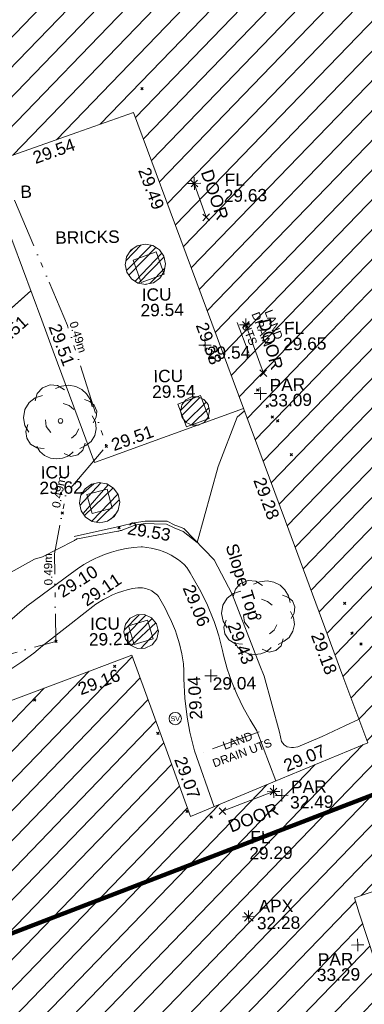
# Model space of a CAD drawing. Header units: millimetres. Extents: x -287732 to 520720, y -103372 to 287754.
# Tile 361 of 380: x 380200 to 390622, y 111402 to 141169. Entities that reach past the tile are written whole.
import ezdxf

# ---------------------------------------------------------------- set-up
doc = ezdxf.new("R2010")
doc.units = ezdxf.units.MM
for name, pattern in [('IMPORT-HIDDEN2 _3_', [4762.5, 3175, -1587.5]), ('IMPORT-UG_DRAINAGE_UNIDENTIFIED_QLB2 _2_', [2700, 1500, -300.0000000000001, 0, -250, 150, -300.0000000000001, 0, -200]), ('IMPORT-UG_ELEC_STREET LIGHTING_QLB2 _2_', [2700, 1500, -300.0000000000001, 0, -250, 150, -300.0000000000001, 0, -200])]:
    doc.linetypes.add(name, pattern=pattern)
for name, color, linetype, lineweight, true_color in [('00_TOPO_APEX_BUILDING', 7, 'Continuous', 9, 0x666666), ('00_TOPO_LEVEL_FLOOR', 7, 'Continuous', 9, 0x666666), ('00_TOPO_SERV_STOP_VALVE', 7, 'Continuous', 9, 0x666666), ('00_TOPO_TREE', 7, 'Continuous', 9, 0x666666), ('00_UAV_APEX_BUILDING', 7, 'Continuous', 9, 0x666666), ('00_UAV_BUILDING_HATCH', 7, 'Continuous', 9, 0x999999), ('00_UAV_BUILDING_OUTLINE', 5, 'Continuous', 9, 0x0000ff), ('00_UAV_CONCRETE', 9, 'Continuous', 9, 0x808080), ('00_UAV_FOOTPATH', 7, 'Continuous', 9, 0xa50000), ('00_UAV_FURN_BOLLARD', 7, 'Continuous', 9, 0xff9f7f), ('00_UAV_INT_DOOR', 7, 'Continuous', 9, 0x7f4f3f), ('00_UAV_LEVEL_FLOOR', 7, 'Continuous', 9, 0x666666), ('00_UAV_LEVEL_SPOT', 7, 'Continuous', 9, 0x666666), ('00_UAV_PARAPET', 7, 'Continuous', 9, 0x666666), ('00_UAV_SERV_IC', 5, 'Continuous', 9, 0x0000ff), ('00_UAV_SLOPE_TOP', 40, 'Continuous', 9, 0xffbf00), ('01_DTM_CONTOUR_MNR', 7, 'Continuous', 9, 0xa5a552), ('12333-PUM-2D-U-0001-C01 - Rev2_REVIT IMPORT_dwg', 7, 'Continuous', 9, 0x767676), ('A_RHA_Line', 7, 'Continuous', 9, 0x00a600), ('PUM-CHAMBER EXTENTS', 6, 'IMPORT-HIDDEN2 _3_', 9, 0xff00ff), ('PUM-ELECTRIC-SL-QLB2', 7, 'IMPORT-UG_ELEC_STREET LIGHTING_QLB2 _2_', 9, 0xff7f7f), ('PUM-UNIDENTIFIED-QLB2', 150, 'IMPORT-UG_DRAINAGE_UNIDENTIFIED_QLB2 _2_', 9, 0x007fff)]:
    doc.layers.add(name, color=color, linetype=linetype, lineweight=lineweight, true_color=true_color)
doc.layers.add('00_UAV_SURVEY_TEXT', color=7, linetype='Continuous', lineweight=9)
doc.layers.add('GEN-TEXT', color=7, linetype='Continuous', lineweight=9)
doc.styles.add('Arial_1', font='arial.ttf', dxfattribs={"height": 250})
doc.styles.add('Swis721 Lt BT', font='swissl.ttf', dxfattribs={"height": 399.9999999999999})
doc.styles.add('Swis721 Lt BT_2', font='swissl.ttf', dxfattribs={"height": 375})
pattern_1 = [(45, (-533641079.65, -725615854.3560001), (-265.1650429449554, 265.1650429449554), []), (45, (-533640902.873, -725615854.3560001), (-265.1650429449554, 265.1650429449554), [])]

# ---------------------------------------------------------------- blocks, each defined once
blk = doc.blocks.new('12333-PUM-2D-U-0001-C01 - Rev2_REVIT IMPORT_dwg_CONIFEROUS_TREE-2077251-Site Location Plan Proposed')
at = {"layer": '00_TOPO_TREE', "color": 254, "true_color": 0xcccccc, "flags": 128}
for points in [[(-1889.403682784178, 1545.875740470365), (-1717.639711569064, 2118.422311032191), (-1316.857112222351, 2519.204910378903), (-744.3105416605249, 2748.223538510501), (-171.763971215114, 2690.968881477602), (343.5279423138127, 2347.440939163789)], [(-343.5279423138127, 2461.950253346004), (114.5093140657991, 2633.714224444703), (687.0558846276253, 2690.968881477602), (1202.347798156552, 2576.459567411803), (1660.385054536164, 2347.440939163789), (2003.912996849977, 2003.912996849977), (2290.18628213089, 1545.875740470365), (2404.695596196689, 1030.583826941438)], [(-2404.695596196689, -801.5651986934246), (-2690.968881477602, -286.2732852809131), (-2805.478195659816, 286.2732852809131), (-2690.968881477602, 916.0745128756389), (-2347.440939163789, 1431.36642628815), (-1889.403682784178, 1774.894368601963), (-1316.857112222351, 1946.658339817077)], [(1832.149025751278, 1603.130397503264), (2232.93162509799, 1431.36642628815), (2576.459567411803, 1145.093141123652), (2748.223538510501, 687.0558846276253), (2690.968881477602, 229.0186282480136), (2461.950253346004, -171.763971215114)], [(229.0186282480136, 1316.857112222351), (687.0558846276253, 1145.093141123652), (1030.583826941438, 858.8198558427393)], [(-744.3105416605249, -858.8198558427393), (-1087.838483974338, -400.7825993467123), (-1145.093141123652, 114.5093140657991)], [(2404.695596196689, 343.5279423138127), (2633.714224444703, -114.5093140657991), (2690.968881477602, -629.8012275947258), (2576.459567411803, -1145.093141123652), (2290.18628213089, -1603.130397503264), (1889.403682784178, -1889.403682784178), (1431.36642628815, -2118.422311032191)], [(-1259.602455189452, -2061.167653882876), (-1832.149025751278, -2003.912996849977), (-2290.18628213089, -1717.639711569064), (-2576.459567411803, -1259.602455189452), (-2633.714224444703, -744.3105416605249), (-2461.950253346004, -229.0186282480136)], [(1374.111769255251, -629.8012275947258), (1145.093141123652, -1030.583826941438), (801.5651986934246, -1316.857112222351)], [(916.0745128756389, -2347.440939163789), (572.5465705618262, -2633.714224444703), (114.5093140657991, -2805.478195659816), (-343.5279423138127, -2862.732852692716), (-801.5651986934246, -2805.478195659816), (-1259.602455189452, -2576.459567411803), (-1603.130397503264, -2290.18628213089), (-1832.149025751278, -1889.403682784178)], [(1832.149025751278, -1717.639711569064), (1660.385054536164, -2232.93162509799), (1259.602455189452, -2576.459567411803), (744.3105416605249, -2690.968881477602), (229.0186282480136, -2461.950253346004)]]:
    blk.add_lwpolyline(points, dxfattribs=at)
at = {"layer": '00_TOPO_TREE', "color": 254, "true_color": 0xcccccc}
blk.add_circle((0, 0), 176.6246020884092, dxfattribs=at)
blk = doc.blocks.new('12333-PUM-2D-U-0001-C01 - Rev2_REVIT IMPORT_dwg_MSL_Apex_SYM-2077252-Site Location Plan Proposed')
at = {"layer": '00_TOPO_APEX_BUILDING', "color": 254, "true_color": 0xcccccc, "flags": 128}
for points in [[(0, -500.8627267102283), (0, 0), (-500.8627267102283, 0)], [(354.163430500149, 354.1634305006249), (0, 0), (-354.1634305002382, 354.1634305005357)], [(354.1634305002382, -354.1634305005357), (0, 0), (-354.163430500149, -354.1634305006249)], [(500.8627267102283, 0), (0, 0), (0, 500.8627267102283)]]:
    blk.add_lwpolyline(points, dxfattribs=at)
blk = doc.blocks.new('12333-PUM-2D-U-0001-C01 - Rev2_REVIT IMPORT_dwg_MSL_Parapet_SYM-V122-Site Location Plan Proposed')
at = {"layer": '00_UAV_PARAPET', "color": 254, "true_color": 0xcccccc, "flags": 128}
for points in [[(0, -500.0000000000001), (0, 0), (-500.0000000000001, 0)], [(500.0000000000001, 0), (0, 0), (0, 500.0000000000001)]]:
    blk.add_lwpolyline(points, dxfattribs=at)
blk = doc.blocks.new('12333-PUM-2D-U-0001-C01 - Rev2_REVIT IMPORT_dwg_MSL_Sluice_Valve_SYM-2077246-Site Location Plan Proposed')
at = {"layer": '00_TOPO_SERV_STOP_VALVE', "color": 254, "true_color": 0xcccccc}
blk.add_circle((0, 0), 500.0000000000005, dxfattribs=at)
at = {"layer": '00_TOPO_SERV_STOP_VALVE', "insert": (0, 198.9876086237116), "char_height": 399.9999999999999, "width": 785.1100955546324, "attachment_point": 2, "line_spacing_factor": 1.005061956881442, "style": 'Swis721 Lt BT'}
blk.add_mtext('SV', dxfattribs=at)
blk = doc.blocks.new('12333-PUM-2D-U-0001-C01 - Rev2_REVIT IMPORT_dwg_MSL_FLlvl_SYM-V156-Site Location Plan Proposed')
at = {"layer": '00_TOPO_LEVEL_FLOOR', "color": 254, "true_color": 0xcccccc, "flags": 128}
for points in [[(0, -38.9261101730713), (0, 0), (-38.9261101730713, 0)], [(38.9261101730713, 0), (0, 0), (0, 38.9261101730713)]]:
    blk.add_lwpolyline(points, dxfattribs=at)
blk = doc.blocks.new('12333-PUM-2D-U-0001-C01 - Rev2_REVIT IMPORT_dwg_MSL_Node_Linework-V178-Site Location Plan Proposed')
at = {"layer": '00_UAV_INT_DOOR', "color": 9, "true_color": 0xd4c4bf, "flags": 128}
for points in [[(530.3860888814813, 530.3860888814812), (0, 0), (-530.3860888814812, 530.3860888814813)], [(530.3860888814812, -530.3860888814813), (0, 0), (-530.3860888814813, -530.3860888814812)]]:
    blk.add_lwpolyline(points, dxfattribs=at)
blk = doc.blocks.new('12333-PUM-2D-U-0001-C01 - Rev2_REVIT IMPORT_dwg_UAV-2077255-Site Location Plan Proposed')
at = {"layer": '00_UAV_LEVEL_SPOT', "color": 254, "true_color": 0xcccccc, "flags": 128}
for points in [[(0, -500.0000000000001), (0, 0), (-500.0000000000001, 0)], [(500.0000000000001, 0), (0, 0), (0, 500.0000000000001)]]:
    blk.add_lwpolyline(points, dxfattribs=at)
blk = doc.blocks.new('12333-PUM-2D-U-0001-C01 - Rev2_REVIT IMPORT_dwg_MGS62954_T2_Galway_ITM_3d_Rev1-2077680-Site Location Plan Proposed')
at = {"layer": '00_UAV_BUILDING_HATCH', "true_color": 0xcccccc}
h = blk.add_hatch(dxfattribs=at)
h.set_pattern_fill('FP_1', color=254, style=0, pattern_type=2)
h.set_pattern_definition([(45, (0, 0), (-441.9417382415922, 441.9417382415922), [])])
h.paths.add_polyline_path([(534258130.3624687, 725648483.3139626), (534277656.3624687, 725655386.3139625), (534278388.3624688, 725653331.3139626), (534295255.4606528, 725659853.8927271), (534294221.4606529, 725663214.8927271), (534296151.4606528, 725663830.8927269), (534296560.4606526, 725662667.892727), (534309422.4606529, 725667184.8927269), (534307379.4606528, 725673087.8927273), (534303370.4606528, 725671653.8927271), (534300995.586905, 725678397.3035645), (534310510.4335188, 725681741.4081918), (534314220.586905, 725671576.3035644), (534326500.586905, 725675858.3035647), (534324518.5869049, 725681362.3035645), (534326113.5869048, 725681952.3035647), (534324160.5869049, 725687672.3035647), (534318720.5869049, 725685739.3035644), (534311382.586905, 725706099.3035647), (534306310.3243251, 725704323.4114221), (534306355.1088055, 725704192.7557819), (534273124.3649247, 725692215.3564034), (534273147.722073, 725692180.3999606), (534273192.9489231, 725691953.0292308), (534273147.722073, 725691725.658501), (534273018.9269006, 725691532.9029037), (534272826.1713033, 725691404.1077313), (534272598.8005735, 725691358.8808813), (534272359.2318197, 725691412.2581903), (534272168.7586477, 725691547.7426457), (534272046.0540514, 725691744.888188), (534272030.8694313, 725691821.2264287), (534266685.9286339, 725689894.7426035), (534268524.939883, 725684612.5737506), (534268047.928634, 725684437.7426035), (534269413.1688387, 725680562.3524156), (534277645.4188779, 725683533.3784789), (534277949.5529159, 725682690.6704743), (534281834.7170621, 725684092.8295298), (534281561.9286339, 725684932.7426034), (534287959.928634, 725687070.7426035), (534294707.928634, 725667896.7426035), (534289312.3624687, 725665760.3139626), (534287625.3624685, 725670664.3139626), (534264563.3624688, 725662495.3139625), (534260945.3624687, 725672663.3139623), (534250837.3624687, 725669091.3139625), (534258126.7857321, 725648493.4208305)])
h.paths.add_polyline_path([(534297904.586905, 725687834.3035645), (534296489.5869049, 725693151.3035643), (534301799.586905, 725695024.3035644), (534303779.5869048, 725689436.3035645), (534301175.8806049, 725688726.3227148)])
at = {"layer": '00_UAV_BUILDING_OUTLINE', "color": 254, "true_color": 0xcccccc, "flags": 128}
for points in [[(534296151.4606526, 725663830.8927269), (534294221.4606527, 725663214.892727), (534294363.7560819, 725662752.363774), (534295255.4606527, 725659853.892727)], [(534281162.9478665, 725668375.203526), (534285875.9959567, 725670044.6549981), (534287625.3624685, 725670664.3139625), (534288647.6152982, 725667692.6910361), (534289312.3624686, 725665760.3139623), (534292059.5377418, 725666848.0856171), (534294707.928634, 725667896.7426034), (534293994.0562722, 725669925.1641599), (534292334.5241311, 725674640.6160383), (534290674.9919897, 725679356.067917), (534289015.4598486, 725684071.5197952), (534287959.9286339, 725687070.7426034), (534286233.9834566, 725686493.9888072), (534281561.928634, 725684932.7426035)]]:
    blk.add_lwpolyline(points, dxfattribs=at)
at = {"layer": '00_UAV_CONCRETE', "color": 254, "true_color": 0xcccccc, "flags": 128}
blk.add_lwpolyline([(534283397.25295, 725685546.0472904), (534284235.9286339, 725683218.7426034), (534285074.6359953, 725680836.0675414), (534285404.9286339, 725679897.7426034), (534286598.928634, 725676512.7426034), (534286992.4747527, 725676646.837158), (534288805.9286339, 725677264.7426034), (534291131.4033198, 725678059.205018)], dxfattribs=at)
at = {"layer": '00_UAV_FOOTPATH', "color": 254, "true_color": 0xcccccc, "flags": 128}
for points in [[(534291909.8780386, 725666788.8263538), (534291365.928634, 725668317.7426035), (534291163.1180981, 725668645.1155957), (534290960.00868, 725669021.4237056), (534290780.9286339, 725669409.7426035), (534290630.4928401, 725669797.4464226), (534290500.7898878, 725670204.9244875), (534290396.928634, 725670619.7426034), (534290368.8814144, 725670760.909599), (534290261.2613835, 725671205.6436507), (534290183.6130199, 725671456.4330459), (534290125.928634, 725671642.7426035), (534290100.4866414, 725671715.369041), (534289933.4652221, 725672141.3670375), (534289740.0247458, 725672556.0370628), (534289520.9286339, 725672957.7426034), (534289428.928634, 725673122.7426034), (534289326.928634, 725673289.7426035), (534289251.9286339, 725673375.7426034), (534289181.4580896, 725673438.841316), (534289078.8236868, 725673521.2060578), (534288971.2200846, 725673596.963804), (534288859.0719454, 725673665.8155735), (534288742.8218665, 725673727.4896396), (534288622.9286339, 725673781.7426034), (534288517.071573, 725673822.3697383), (534288391.6662362, 725673862.2604996), (534288264.0035968, 725673894.1982795), (534288134.5874806, 725673918.057034), (534288003.9286339, 725673933.7426034), (534287960.8239387, 725673932.705673), (534287731.6991641, 725673918.627244), (534287503.9105067, 725673890.1897316), (534287278.3569444, 725673847.5053663), (534287055.9286339, 725673790.7426035), (534286843.5413876, 725673722.283309), (534286629.8338442, 725673638.4653486), (534286584.7028201, 725673617.4054981), (534286421.8109774, 725673541.393976), (534286220.2937582, 725673431.4522878), (534286026.0774825, 725673309.0741735), (534285839.9286339, 725673174.7426035), (534284469.9286339, 725672199.7426034), (534283568.5874998, 725671465.5371493)], [(534284000.7308818, 725681083.3891753), (534284757.5401483, 725681736.901851), (534282965.3797693, 725680189.3527172)], [(534283920.3624686, 725670289.3139626), (534284296.0484375, 725670522.2122712), (534284656.3692702, 725670778.2405257), (534284929.3624686, 725670996.3139623), (534285806.3245414, 725671661.0382854), (534286139.9263756, 725671913.9035578), (534286557.3624685, 725672230.3139625), (534286790.9286339, 725672360.7426034), (534286912.3554633, 725672426.2641684), (534287063.9321276, 725672497.1616863), (534287219.6613818, 725672558.4017271), (534287378.9286339, 725672609.7426035), (534287512.9933579, 725672644.6066298), (534287677.0946372, 725672677.3589336), (534287842.9286339, 725672699.7426034), (534287885.3103929, 725672700.0838007), (534287934.0877874, 725672697.6122334), (534287982.61374, 725672692.0827852), (534288030.6967407, 725672683.5172786), (534288078.1470279, 725672671.9495174), (534288124.7773373, 725672657.4251541), (534288170.40364, 725672640.0015104), (534288214.8458698, 725672619.7473485), (534288257.9286339, 725672596.7426034), (534288273.1559215, 725672587.7543128), (534288314.1147646, 725672561.15138), (534288353.322373, 725672532.029115), (534288390.6240116, 725672500.5024499), (534288425.8724684, 725672466.6958063), (534288458.9286339, 725672430.7426034), (534288649.9286339, 725672067.7426035), (534288715.0250261, 725671940.95484), (534288842.3580851, 725671662.0712196), (534288951.928634, 725671375.7426035), (534288984.5796513, 725671278.3717761), (534289069.7768709, 725670983.8701371), (534289136.3140625, 725670684.600052), (534289183.9286338, 725670381.7426034), (534289180.7213876, 725670170.2051617), (534289176.9479397, 725669921.3232738), (534289200.8119203, 725669343.2133387), (534289260.9286339, 725668767.7426034), (534289335.9314023, 725668305.6817849), (534289460.9286339, 725667740.7426034), (534290026.7781575, 725666043.1940333)]]:
    blk.add_lwpolyline(points, dxfattribs=at)
at = {"layer": '00_UAV_INT_DOOR', "color": 254, "true_color": 0xcccccc}
for p, q in [((534289759.854, 725684894.3760002), (534290102.854, 725683862.3760002)), ((534291242.854, 725680592.376), (534291746.8540001, 725679121.376)), ((534291834.776, 725666468.8915), (534290278.7760001, 725665900.8915))]:
    blk.add_line(p, q, dxfattribs=at)
at = {"layer": '00_UAV_SERV_IC', "color": 254, "true_color": 0xcccccc, "flags": 128}
for points in [[(534287865.9286339, 725682609.7426034), (534288565.9286339, 725682849.7426034), (534288800.1779252, 725682166.515504), (534288100.177925, 725681926.5155039)], [(534289144.9286338, 725678229.7426034), (534289831.9286339, 725678475.7426035), (534290079.7926107, 725677783.5371072), (534289392.7926107, 725677537.5371071)], [(534286347.9286339, 725675550.7426034), (534286958.9286339, 725675701.7426034), (534287103.52345, 725675116.6602682), (534286492.5234501, 725674965.660268)], [(534288278.929, 725671150.7425001), (534287697.9290001, 725670984.7425001), (534287535.7148393, 725671552.4920629), (534288116.7148393, 725671718.4920627)]]:
    blk.add_lwpolyline(points, close=True, dxfattribs=at)
at = {"layer": '00_UAV_SLOPE_TOP', "color": 254, "true_color": 0xcccccc, "flags": 128}
blk.add_lwpolyline([(534294456.4256316, 725668611.3719108), (534294021.9290001, 725668419.7425002), (534293333.9290001, 725668112.7425001), (534292591.929, 725667804.7425002), (534292464.9290001, 725667785.7425001), (534292395.929, 725667795.7425002), (534292264.929, 725667812.7425002), (534292184.929, 725667876.7425001), (534292100.9290001, 725667976.7425001), (534292049.929, 725668258.7425002), (534291612.929, 725669957.7425001), (534291490.6876655, 725670288.482041), (534290688.929, 725672457.7425001), (534290163.929, 725673503.7425001), (534289255.929, 725674467.7425001), (534289084.7692671, 725674537.2556485), (534288994.9290001, 725674573.7425001), (534288762.9290001, 725674693.7425001), (534288355.9290001, 725674703.7425001), (534288091.929, 725674712.7425), (534287757.9290001, 725674668.7425001), (534287345.929, 725674572.7425002), (534285940.9290001, 725674282.7425002)], dxfattribs=at)
at = {"layer": '01_DTM_CONTOUR_MNR', "color": 254, "true_color": 0xcccccc, "flags": 128}
blk.add_lwpolyline([(534291153.1554294, 725677997.3978231), (534290930.7530267, 725677807.2953995), (534290334.4050687, 725676326.7923495), (534289660.0000001, 725674040.0000001), (534289243.2476622, 725674381.5848838), (534288967.7321084, 725674495.1798841), (534288737.5757576, 725674608.7121215), (534288362.6254066, 725674626.4886149), (534288093.6035477, 725674638.8299338), (534287781.4838827, 725674590.5096346), (534287756.5500377, 725674583.7509407), (534287416.4169467, 725674456.3920652), (534287377.5948304, 725674444.9034355), (534287337.2191154, 725674438.5394728), (534287296.0954661, 725674425.0153916), (534287259.2743765, 725674418.7906275), (534286042.9048491, 725674215.9703163), (534286016.8683009, 725674208.7018659), (534285994.8213655, 725674195.4837284), (534285971.4279588, 725674184.5936966), (534285950.4268894, 725674167.6213034), (534285928.9036791, 725674156.8308372), (534284970, 725673690.0000002), (534284725.0985916, 725673617.1901408), (534284544.4421836, 725673518.9667125), (534282807.4444754, 725672593.1762857)], dxfattribs=at)
for name, p, xscale, yscale, zscale in [('12333-PUM-2D-U-0001-C01 - Rev2_REVIT IMPORT_dwg_MSL_FLlvl_SYM-V156-Site Location Plan Proposed', (534289759.854, 725684894.3760002), 4.94, 4.94, 4.94), ('12333-PUM-2D-U-0001-C01 - Rev2_REVIT IMPORT_dwg_MSL_Node_Linework-V178-Site Location Plan Proposed', (534289759.854, 725684894.3760002), 0.19, 0.19, 0.19), ('12333-PUM-2D-U-0001-C01 - Rev2_REVIT IMPORT_dwg_MSL_Node_Linework-V178-Site Location Plan Proposed', (534290102.854, 725683862.3760002), 0.19, 0.19, 0.19), ('12333-PUM-2D-U-0001-C01 - Rev2_REVIT IMPORT_dwg_MSL_FLlvl_SYM-V156-Site Location Plan Proposed', (534291242.854, 725680592.376), 4.94, 4.94, 4.94), ('12333-PUM-2D-U-0001-C01 - Rev2_REVIT IMPORT_dwg_MSL_Node_Linework-V178-Site Location Plan Proposed', (534291242.854, 725680592.376), 0.19, 0.19, 0.19), ('12333-PUM-2D-U-0001-C01 - Rev2_REVIT IMPORT_dwg_UAV-2077255-Site Location Plan Proposed', (534290000, 725680000), 0.375, 0.375, 0.375), ('12333-PUM-2D-U-0001-C01 - Rev2_REVIT IMPORT_dwg_MSL_Node_Linework-V178-Site Location Plan Proposed', (534291746.8540001, 725679121.376), 0.19, 0.19, 0.19), ('12333-PUM-2D-U-0001-C01 - Rev2_REVIT IMPORT_dwg_CONIFEROUS_TREE-2077251-Site Location Plan Proposed', (534285587.9286339, 725677783.7426034), 0.4, 0.4, 0.4), ('12333-PUM-2D-U-0001-C01 - Rev2_REVIT IMPORT_dwg_MSL_Parapet_SYM-V122-Site Location Plan Proposed', (534291645.587, 725678509.3034999), 0.375, 0.375, 0.375), ('12333-PUM-2D-U-0001-C01 - Rev2_REVIT IMPORT_dwg_CONIFEROUS_TREE-2077251-Site Location Plan Proposed', (534291475.929, 725671763.7425001), 0.4, 0.4, 0.4), ('12333-PUM-2D-U-0001-C01 - Rev2_REVIT IMPORT_dwg_UAV-2077255-Site Location Plan Proposed', (534290000, 725670000.0000001), 0.375, 0.375, 0.375), ('12333-PUM-2D-U-0001-C01 - Rev2_REVIT IMPORT_dwg_MSL_Sluice_Valve_SYM-2077246-Site Location Plan Proposed', (534288900.9286339, 725668726.7426033), 0.375, 0.375, 0.375), ('12333-PUM-2D-U-0001-C01 - Rev2_REVIT IMPORT_dwg_MSL_FLlvl_SYM-V156-Site Location Plan Proposed', (534291834.776, 725666468.8915), 4.94, 4.94, 4.94), ('12333-PUM-2D-U-0001-C01 - Rev2_REVIT IMPORT_dwg_MSL_Node_Linework-V178-Site Location Plan Proposed', (534291834.776, 725666468.8915), 0.19, 0.19, 0.19), ('12333-PUM-2D-U-0001-C01 - Rev2_REVIT IMPORT_dwg_MSL_Parapet_SYM-V122-Site Location Plan Proposed', (534292081.854, 725666348.376), 0.375, 0.375, 0.375), ('12333-PUM-2D-U-0001-C01 - Rev2_REVIT IMPORT_dwg_MSL_Node_Linework-V178-Site Location Plan Proposed', (534290278.7760001, 725665900.8915), 0.19, 0.19, 0.19), ('12333-PUM-2D-U-0001-C01 - Rev2_REVIT IMPORT_dwg_MSL_Apex_SYM-2077252-Site Location Plan Proposed', (534291015.3625, 725662698.314), 0.375, 0.375, 0.375), ('12333-PUM-2D-U-0001-C01 - Rev2_REVIT IMPORT_dwg_MSL_Parapet_SYM-V122-Site Location Plan Proposed', (534294299.854, 725661788.376), 0.375, 0.375, 0.375)]:
    blk.add_blockref(name, p, dxfattribs=dict(xscale=xscale, yscale=yscale, zscale=zscale))
at = {"layer": '00_UAV_APEX_BUILDING', "char_height": 375, "attachment_point": 1, "line_spacing_factor": 1.005061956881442, "style": 'Swis721 Lt BT_2'}
for s, insert, width in [('APX', (534291320.9508175, 725663198.0907457), 1130.237340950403), ('32.28', (534291261.371278, 725662686.0843673), 1495.902363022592)]:
    blk.add_mtext(s, dxfattribs=dict(at, insert=insert, width=width))
at = {"layer": '00_UAV_BUILDING_OUTLINE', "color": 251, "true_color": 0x666666, "char_height": 375, "width": 1495.902363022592, "attachment_point": 1, "line_spacing_factor": 1.005061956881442, "style": 'Swis721 Lt BT_2'}
for s, insert, rotation in [('29.54', (534284848.483703, 725685916.1868576), 18.477923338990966), ('29.49', (534288416.7208253, 725685444.7778609), 289.3887503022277), ('29.38', (534290075.9149053, 725680730.2865614), 289.3887502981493), ('29.28', (534291735.4470467, 725676014.8346826), 289.3887502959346), ('29.18', (534293394.9791879, 725671299.3828044), 289.3887502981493), ('29.16', (534285933.8114747, 725669833.705281), 19.505115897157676), ('29.07', (534292109.6603828, 725667400.5709882), 21.601586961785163), ('29.07', (534289197.2344238, 725667617.3837907), 288.9834677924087)]:
    blk.add_mtext(s, dxfattribs=dict(at, insert=insert, rotation=rotation))
at = {"layer": '00_UAV_CONCRETE', "color": 251, "true_color": 0x666666, "char_height": 375, "width": 1495.902363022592, "attachment_point": 1, "line_spacing_factor": 1.005061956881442, "style": 'Swis721 Lt BT_2'}
for insert, rotation in [((534285624.7785836, 725680764.6847903), 289.3923854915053), ((534287069.3907875, 725677196.2334523), 18.815723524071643)]:
    blk.add_mtext('29.51', dxfattribs=dict(at, insert=insert, rotation=rotation))
at = {"layer": '00_UAV_FOOTPATH', "color": 251, "true_color": 0x666666, "char_height": 375, "width": 1495.902363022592, "attachment_point": 1, "line_spacing_factor": 1.005061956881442, "style": 'Swis721 Lt BT_2'}
for s, insert, rotation in [('29.51', (534283455.9583956, 725680171.1547645), 40.8109498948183), ('29.10', (534285362.6855273, 725672745.5463377), 31.346374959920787), ('29.11', (534286080.2845761, 725672465.4425141), 32.95720511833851), ('29.06', (534289535.4599317, 725672810.4911628), 291.39994403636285), ('29.04', (534289346.4866159, 725668678.2311172), 92.17990165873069)]:
    blk.add_mtext(s, dxfattribs=dict(at, insert=insert, rotation=rotation))
at = {"layer": '00_UAV_FURN_BOLLARD', "color": 251, "true_color": 0x666666, "insert": (534284495.6869537, 725684920.9399534), "char_height": 375, "width": 398.9072968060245, "attachment_point": 1, "line_spacing_factor": 1.005061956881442, "style": 'Swis721 Lt BT_2'}
blk.add_mtext('B', dxfattribs=at)
at = {"layer": '00_UAV_INT_DOOR', "color": 251, "true_color": 0x666666, "char_height": 375, "width": 1790.333939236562, "attachment_point": 1, "line_spacing_factor": 1.005061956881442, "style": 'Swis721 Lt BT_2'}
for insert, rotation in [((534290314.4175421, 725685346.7241925), 287.6106478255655), ((534291972.6588455, 725680801.1471882), 284.19913993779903), ((534290404.1349671, 725665599.8802496), 20.16401342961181)]:
    blk.add_mtext('DOOR', dxfattribs=dict(at, insert=insert, rotation=rotation))
at = {"layer": '00_UAV_LEVEL_FLOOR', "char_height": 375, "attachment_point": 1, "line_spacing_factor": 1.005061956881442, "style": 'Swis721 Lt BT_2'}
for s, insert, width in [('FL', (534290679.9924284, 725685172.5482562), 683.841080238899), ('29.63', (534290642.3964763, 725684691.6234018), 1495.902363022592), ('FL', (534292396.3333266, 725680658.6182204), 683.841080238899), ('29.65', (534292358.7373745, 725680177.6933659), 1495.902363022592), ('FL', (534291106.8335351, 725665284.7343751), 683.841080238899), ('29.29', (534291069.2375829, 725664803.8095205), 1495.902363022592)]:
    blk.add_mtext(s, dxfattribs=dict(at, insert=insert, width=width))
at = {"layer": '00_UAV_LEVEL_SPOT', "char_height": 375, "width": 1495.902363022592, "attachment_point": 1, "line_spacing_factor": 1.005061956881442, "style": 'Swis721 Lt BT_2'}
for s, insert in [('29.54', (534290051.8765643, 725679949.1441548)), ('29.04', (534290051.8765643, 725669949.1441548))]:
    blk.add_mtext(s, dxfattribs=dict(at, insert=insert))
at = {"layer": '00_UAV_PARAPET', "char_height": 375, "attachment_point": 1, "line_spacing_factor": 1.005061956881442, "style": 'Swis721 Lt BT_2'}
for s, insert, width in [('PAR', (534291929.0333006, 725678944.3077269), 1168.228512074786), ('33.09', (534291891.7434732, 725678482.175037), 1495.902363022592), ('PAR', (534292365.3333006, 725666783.4077269), 1168.228512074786), ('32.49', (534292328.0434732, 725666321.275037), 1495.902363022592), ('PAR', (534293083.7616141, 725661551.7238001), 1168.228512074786), ('33.29', (534293046.4717867, 725661089.59111), 1495.902363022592)]:
    blk.add_mtext(s, dxfattribs=dict(at, insert=insert, width=width))
at = {"layer": '00_UAV_SERV_IC', "color": 251, "true_color": 0x666666, "char_height": 375, "attachment_point": 1, "line_spacing_factor": 1.005061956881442, "style": 'Swis721 Lt BT_2'}
for s, insert, width in [('ICU', (534288110.1966856, 725681744.1764771), 1021.012723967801), ('29.54', (534288065.368535, 725681273.7974762), 1495.902363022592), ('ICU', (534288418.422269, 725679274.7710164), 1021.012723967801), ('29.54', (534288373.5941185, 725678804.3920155), 1495.902363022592), ('ICU', (534284960.8956807, 725676425.7187864), 1021.012723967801), ('29.62', (534284916.0675301, 725675955.3397856), 1495.902363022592), ('ICU', (534286375.6263096, 725671821.7920794), 1021.012723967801), ('29.21', (534286330.798159, 725671351.4130787), 1495.902363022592)]:
    blk.add_mtext(s, dxfattribs=dict(at, insert=insert, width=width))
at = {"layer": '00_UAV_SLOPE_TOP', "color": 251, "true_color": 0x666666, "char_height": 375, "attachment_point": 1, "line_spacing_factor": 1.005061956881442, "style": 'Swis721 Lt BT_2'}
for s, insert, width, rotation in [('29.53', (534287596.8896849, 725674696.0583445), 1495.902363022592, 349.73447509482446), ('Slope Top', (534290868.3867447, 725674024.0448866), 2763.857699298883, 286.48885577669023), ('29.43', (534290871.175741, 725671650.5425842), 1495.902363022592, 290.28431247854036)]:
    blk.add_mtext(s, dxfattribs=dict(at, insert=insert, width=width, rotation=rotation))
at = {"layer": '00_UAV_SURVEY_TEXT', "color": 251, "true_color": 0x666666, "insert": (534285524.0619178, 725683514.1196872), "char_height": 375, "width": 2165.496754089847, "attachment_point": 1, "line_spacing_factor": 1.005061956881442, "style": 'Swis721 Lt BT_2'}
blk.add_mtext('BRICKS', dxfattribs=at)
blk = doc.blocks.new('12333-PUM-2D-U-0001-C01 - Rev2_REVIT IMPORT_dwg-1620468-Site Location Plan Proposed')
at = {"layer": 'PUM-CHAMBER EXTENTS', "true_color": 0xffaaff}
h = blk.add_hatch(dxfattribs=at)
h.set_pattern_fill('FP_3', color=211, style=0, pattern_type=2)
h.set_pattern_definition(pattern_1)
h.paths.add_polyline_path([(647157.4351830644, 66011.4096966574), (647391.3126019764, 66057.93080769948), (647589.5843039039, 66190.41172345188), (647722.0652196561, 66388.68342537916), (647768.5863306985, 66622.56084429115), (647722.0652196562, 66856.43826320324), (647589.584303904, 67054.70996513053), (647391.3126019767, 67187.19088088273), (647157.4351830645, 67233.71199192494), (646923.5577641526, 67187.19088088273), (646725.2860622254, 67054.70996513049), (646592.8051464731, 66856.43826320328), (646546.2840354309, 66622.56084429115), (646592.8051464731, 66388.6834253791), (646725.2860622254, 66190.41172345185), (646923.5577641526, 66057.93080769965), (647137.9802112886, 66015.27953114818)])
h = blk.add_hatch(dxfattribs=at)
h.set_pattern_fill('FP_3', color=211, style=0, pattern_type=2)
h.set_pattern_definition(pattern_1)
h.paths.add_polyline_path([(648484.902095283, 61729.97005109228), (648681.0661985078, 61729.97005109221), (648857.803948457, 61815.08246564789), (648980.1102663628, 61968.44973729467), (649023.7608858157, 62159.69559689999), (648980.1102663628, 62350.94145650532), (648857.803948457, 62504.30872815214), (648681.066198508, 62589.42114270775), (648484.9020952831, 62589.42114270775), (648308.1643453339, 62504.30872815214), (648185.858027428, 62350.94145650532), (648142.2074079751, 62159.69559690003), (648185.858027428, 61968.44973729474), (648308.1643453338, 61815.08246564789)])
h = blk.add_hatch(dxfattribs=at)
h.set_pattern_fill('FP_3', color=211, style=0, pattern_type=2)
h.set_pattern_definition(pattern_1)
h.paths.add_polyline_path([(645646.8736217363, 58830.6110813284), (645879.7614476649, 58876.93535012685), (646077.1942132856, 59008.85570654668), (646209.1145697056, 59206.28847216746), (646255.4388385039, 59439.17629809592), (646209.1145697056, 59672.06412402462), (646077.1942132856, 59869.4968896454), (645852.3986024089, 60006.86005444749), (645646.8736217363, 60047.74151486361), (645413.9857958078, 60001.41724606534), (645216.5530301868, 59869.49688964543), (645084.6326737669, 59672.06412402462), (645038.3084049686, 59439.17629809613), (645084.6326737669, 59206.28847216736), (645216.5530301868, 59008.85570654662), (645413.9857958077, 58876.93535012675)])
h = blk.add_hatch(dxfattribs=at)
h.set_pattern_fill('FP_3', color=211, style=0, pattern_type=2)
h.set_pattern_definition(pattern_1)
h.paths.add_polyline_path([(646717.2755238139, 55013.31703283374), (646949.7674612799, 55013.31703283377), (647159.2354590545, 55114.19150396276), (647304.1918112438, 55295.96102028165), (647355.926134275, 55522.62389950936), (647304.1918112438, 55749.28677873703), (647159.2354590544, 55931.05629505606), (646949.7674612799, 56031.93076618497), (646717.275523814, 56031.93076618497), (646507.8075260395, 55931.05629505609), (646362.8511738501, 55749.28677873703), (646311.1168508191, 55522.62389950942), (646362.8511738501, 55295.96102028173), (646507.8075260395, 55114.19150396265), (646708.5317382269, 55017.52781804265)])
at = {"layer": 'GEN-TEXT', "color": 253, "true_color": 0xaaaaaa}
for p, q in [((647108.9948138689, 71896.28848223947), (647179.705491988, 71966.99916035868)), ((647179.705491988, 71896.28848223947), (647108.9948138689, 71966.99916035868)), ((650449.9948137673, 62729.28848222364), (650520.7054918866, 62799.99916034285)), ((650520.7054918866, 62729.28848222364), (650449.9948137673, 62799.99916034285)), ((650731.9948137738, 62232.28848224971), (650802.7054918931, 62302.99916036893)), ((650802.7054918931, 62232.28848224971), (650731.9948137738, 62302.99916036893)), ((650881.9948137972, 61899.28848226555), (650952.7054919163, 61969.99916038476)), ((650952.7054919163, 61899.28848226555), (650881.9948137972, 61969.99916038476)), ((651036.994813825, 61783.28848222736), (651107.7054919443, 61853.99916034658)), ((651107.7054919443, 61783.28848222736), (651036.994813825, 61853.99916034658)), ((645841.9948138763, 61107.28848224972), (645912.7054919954, 61177.99916036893)), ((645912.7054919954, 61107.28848224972), (645841.9948138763, 61177.99916036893)), ((651432.9948137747, 60753.28848231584), (651503.7054918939, 60823.99916043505)), ((651503.7054918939, 60753.28848231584), (651432.9948137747, 60823.99916043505)), ((644475.9948138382, 59108.28848229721), (644546.7054919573, 59178.99916041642)), ((644546.7054919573, 59108.28848229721), (644475.9948138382, 59178.99916041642)), ((646180.9948137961, 58634.28848225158), (646251.7054919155, 58704.9991603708)), ((646251.7054919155, 58634.28848225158), (646180.9948137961, 58704.9991603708)), ((652967.9948138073, 56228.28848229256), (653038.7054919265, 56298.99916041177)), ((653038.7054919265, 56228.28848229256), (652967.9948138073, 56298.99916041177)), ((653177.9948137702, 55326.28848229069), (653248.7054918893, 55396.99916040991)), ((653248.7054918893, 55326.28848229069), (653177.9948137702, 55396.99916040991)), ((644220.9948138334, 55237.28848225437), (644291.7054919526, 55307.99916037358)), ((644291.7054919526, 55237.28848225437), (644220.9948138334, 55307.99916037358)), ((653441.994813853, 54992.28848225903), (653512.7054919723, 55062.99916037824)), ((653512.7054919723, 54992.28848225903), (653441.994813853, 55062.99916037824)), ((645982.9948138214, 54446.28848228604), (646053.7054919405, 54516.99916040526)), ((646053.7054919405, 54446.28848228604), (645982.9948138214, 54516.99916040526)), ((643547.9948137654, 53476.28848231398), (643618.7054918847, 53546.99916043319)), ((643618.7054918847, 53476.28848231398), (643547.9948137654, 53546.99916043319)), ((647250.9948138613, 52401.28848224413), (647321.7054919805, 52471.99916036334)), ((647321.7054919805, 52401.28848224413), (647250.9948138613, 52471.99916036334)), ((648094.9948137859, 50024.28848226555), (648165.7054919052, 50094.99916038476)), ((648165.7054919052, 50024.28848226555), (648094.9948137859, 50094.99916038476)), ((648819.994813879, 49839.28848232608), (648890.7054919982, 49909.9991604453)), ((648890.7054919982, 49839.28848232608), (648819.994813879, 49909.9991604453))]:
    blk.add_line(p, q, dxfattribs=at)
at = {"layer": 'PUM-CHAMBER EXTENTS', "color": 211, "linetype": 'Continuous', "true_color": 0xffaaff, "flags": 128}
for points in [[(647768.586330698, 66622.560844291), (647722.0652196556, 66856.43826320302), (647589.5843039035, 67054.70996513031), (647528.7941370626, 67095.32865602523), (647391.3126019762, 67187.19088088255), (647157.4351830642, 67233.7119919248), (646923.5577641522, 67187.19088088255), (646725.2860622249, 67054.70996513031), (646592.8051464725, 66856.43826320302), (646553.2287908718, 66657.4744875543), (646546.2840354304, 66622.560844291), (646592.8051464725, 66388.68342537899), (646725.2860622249, 66190.41172345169), (646923.5577641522, 66057.93080769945), (647157.4351830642, 66011.40969665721), (647173.7511629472, 66014.65514686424), (647391.3126019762, 66057.93080769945), (647589.5843039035, 66190.41172345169), (647722.0652196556, 66388.68342537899)], [(649023.7608858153, 62159.69559689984), (648980.1102663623, 62350.9414565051), (648937.4948851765, 62404.37945432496), (648857.8039484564, 62504.30872815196), (648681.0661985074, 62589.42114270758), (648484.9020952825, 62589.42114270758), (648308.1643453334, 62504.30872815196), (648185.8580274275, 62350.9414565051), (648173.2305642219, 62295.6169253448), (648142.2074079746, 62159.69559689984), (648185.8580274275, 61968.44973729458), (648308.1643453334, 61815.08246564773), (648484.9020952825, 61729.9700510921), (648647.3501528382, 61729.9700510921), (648681.0661985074, 61729.9700510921), (648857.8039484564, 61815.08246564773), (648980.1102663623, 61968.44973729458)], [(646255.4388385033, 59439.17629809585), (646209.114569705, 59672.06412402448), (646077.1942132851, 59869.49688964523), (645879.7614476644, 60001.41724606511), (645852.3986024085, 60006.86005444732), (645646.8736217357, 60047.74151486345), (645413.9857958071, 60001.41724606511), (645216.5530301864, 59869.49688964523), (645084.6326737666, 59672.06412402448), (645064.6101441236, 59571.40406977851), (645038.3084049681, 59439.17629809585), (645084.6326737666, 59206.28847216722), (645216.5530301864, 59008.85570654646), (645413.9857958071, 58876.93535012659), (645646.8736217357, 58830.61108132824), (645730.2512109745, 58847.1959149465), (645879.7614476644, 58876.93535012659), (646077.1942132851, 59008.85570654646), (646209.114569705, 59206.28847216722)], [(647355.9261342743, 55522.6238995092), (647342.5112916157, 55581.39816543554), (647304.1918112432, 55749.28677873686), (647159.2354590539, 55931.0562950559), (646949.7674612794, 56031.93076618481), (646717.2755238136, 56031.93076618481), (646507.8075260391, 55931.0562950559), (646407.0478409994, 55804.70764648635), (646362.8511738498, 55749.28677873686), (646311.1168508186, 55522.6238995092), (646362.8511738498, 55295.96102028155), (646507.8075260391, 55114.1915039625), (646605.0039973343, 55067.38415034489), (646717.2755238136, 55013.31703283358), (646949.7674612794, 55013.31703283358), (647159.2354590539, 55114.1915039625), (647304.1918112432, 55295.96102028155)]]:
    blk.add_lwpolyline(points, close=True, dxfattribs=at)
at = {"layer": 'PUM-ELECTRIC-SL-QLB2', "color": 254, "true_color": 0xffd4d4, "flags": 128}
blk.add_lwpolyline([(643230.6687243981, 68632.16329889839), (644768.3501528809, 64815.64382137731), (645877.3501529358, 61142.64382130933), (644637.3501528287, 59736.6438213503), (644254.3501529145, 57917.64382133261), (644252.3501529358, 55269.64382128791), (641833.350152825, 54644.6438212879), (636761.3501528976, 53093.64382131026), (631826.3501528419, 51211.64382132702), (626100.350152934, 48738.64382132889), (626960.35015292, 52184.64382132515), (628010.3501528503, 55076.6438213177), (628971.3501528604, 59069.64382133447), (630346.3501528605, 63416.64382128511), (630028.9192318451, 64206.77590218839)], dxfattribs=at)
at = {"layer": 'PUM-UNIDENTIFIED-QLB2', "color": 141, "true_color": 0xaad4ff}
for p, q in [((649900.3501528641, 64815.64382137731), (650242.3501529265, 63881.64382136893)), ((650351.350152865, 52432.64382134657), (648453.3501529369, 51771.6438213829))]:
    blk.add_line(p, q, dxfattribs=at)
blk.add_blockref('12333-PUM-2D-U-0001-C01 - Rev2_REVIT IMPORT_dwg_MGS62954_T2_Galway_ITM_3d_Rev1-2077680-Site Location Plan Proposed', (-533641079.6498471, -725615854.3561786))
at = {"layer": 'PUM-ELECTRIC-SL-QLB2', "char_height": 250, "width": 1160.025439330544, "attachment_point": 2, "line_spacing_factor": 0.9417779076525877, "style": 'Arial_1'}
for insert, rotation in [((645204.444185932, 64494.89149469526), 286.8007994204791), ((644297.5286589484, 59808.19502287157), 78.10975451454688), ((643931.1341572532, 57452.47813850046), 89.95672525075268)]:
    blk.add_mtext('0.49m', dxfattribs=dict(at, insert=insert, rotation=rotation))
at = {"layer": 'PUM-UNIDENTIFIED-QLB2', "char_height": 250, "attachment_point": 2, "line_spacing_factor": 0.9417779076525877, "style": 'Arial_1'}
for s, insert, width, rotation in [('LAND\\PDRAIN\\PUTS', (651126.230573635, 64773.38914982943), 1294.698577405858, 290.11106458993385), ('LAND\\PDRAIN UTS', (649653.7927746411, 52289.5181574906), 2243.532050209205, 19.201251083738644)]:
    blk.add_mtext(s, dxfattribs=dict(at, insert=insert, width=width, rotation=rotation))

msp = doc.modelspace()

# ---------------------------------------------------------------- linework, layer by layer
at = {"layer": 'A_RHA_Line', "color": 1, "lineweight": 140, "true_color": 0xff0000}
msp.add_line((333922.8786092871, 95871.96620287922), (493842.3153081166, 157259.2864546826), dxfattribs=at)

# ---------------------------------------------------------------- block references
at = {"layer": '12333-PUM-2D-U-0001-C01 - Rev2_REVIT IMPORT_dwg', "color": 254, "linetype": 'IMPORT-UG_ELEC_STREET LIGHTING_QLB2 _2_', "true_color": 0xffd4d4, "rotation": 0.9999999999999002}
msp.add_blockref('12333-PUM-2D-U-0001-C01 - Rev2_REVIT IMPORT_dwg-1620468-Site Location Plan Proposed', (-261895.0770586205, 55869.5817132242), dxfattribs=at)

doc.saveas('drawing.dxf')
